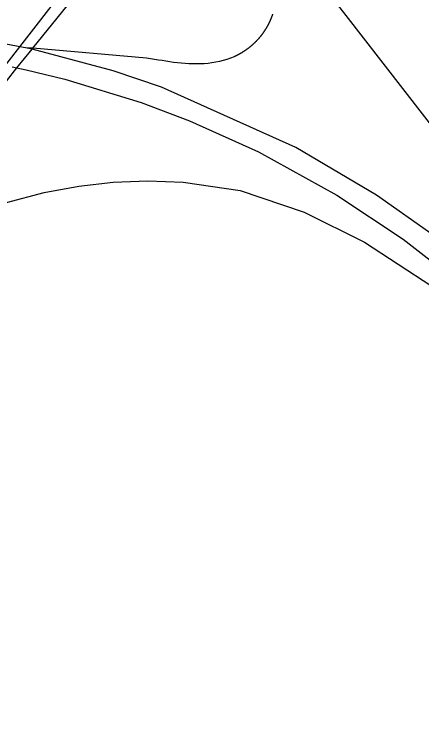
# Model space of a CAD drawing. Extents: x 586326 to 623965, y 4819854 to 4857850.
# Drawn here: x 596691 to 597005, y 4845025 to 4845586 of the extents above; entities that cross this region are included whole.
import ezdxf

# ---------------------------------------------------------------- set-up
doc = ezdxf.new("R2010")
doc.units = 0
doc.layers.add('Major Rds and Hwys', color=7, linetype='Continuous')
doc.layers.add('Municipal Bdry', color=7, linetype='Continuous')

msp = doc.modelspace()

# ---------------------------------------------------------------- linework, layer by layer
at = {"layer": 'Major Rds and Hwys'}
for points in [[(597308.72, 4845036.27), (597250.19, 4845158.22), (597191.11, 4845261.08), (597150.23, 4845322.28), (597058.12, 4845442.36), (597023.17, 4845487.43), (596945.5, 4845587.63), (596912.58, 4845629.49), (596874.71, 4845669.01), (596824.44, 4845710.46)], [(596705, 4845560.03), (596731.5, 4845592.9)], [(596890.29, 4845586.23), (596890.22, 4845586.03), (596890.16, 4845585.84), (596890.09, 4845585.65), (596890.02, 4845585.45), (596889.96, 4845585.26), (596889.89, 4845585.07), (596889.82, 4845584.88), (596889.75, 4845584.69), (596889.68, 4845584.49), (596889.61, 4845584.3), (596889.53, 4845584.11), (596889.46, 4845583.92), (596889.39, 4845583.73), (596889.31, 4845583.54), (596889.24, 4845583.35), (596889.16, 4845583.16), (596889.09, 4845582.97), (596889.01, 4845582.78), (596888.93, 4845582.59), (596888.85, 4845582.4), (596888.78, 4845582.22), (596888.7, 4845582.03), (596888.61, 4845581.84), (596888.53, 4845581.65), (596888.45, 4845581.46), (596888.37, 4845581.28), (596888.29, 4845581.09), (596888.2, 4845580.91), (596888.12, 4845580.72), (596888.03, 4845580.53), (596887.95, 4845580.35), (596887.86, 4845580.16), (596887.77, 4845579.98), (596887.68, 4845579.79), (596887.59, 4845579.61), (596887.51, 4845579.43), (596887.42, 4845579.24), (596887.32, 4845579.06), (596887.23, 4845578.88), (596887.14, 4845578.7), (596887.05, 4845578.51), (596886.95, 4845578.33), (596886.86, 4845578.15), (596886.77, 4845577.97), (596886.67, 4845577.79), (596886.57, 4845577.61), (596886.48, 4845577.43), (596886.38, 4845577.25), (596886.28, 4845577.07), (596886.18, 4845576.89), (596886.08, 4845576.71), (596885.98, 4845576.54), (596885.88, 4845576.36), (596885.78, 4845576.18), (596885.68, 4845576.01), (596885.57, 4845575.83), (596885.47, 4845575.65), (596885.37, 4845575.48), (596885.26, 4845575.3), (596885.16, 4845575.13), (596885.05, 4845574.95), (596884.94, 4845574.78), (596884.84, 4845574.6), (596884.73, 4845574.43), (596884.62, 4845574.26), (596884.51, 4845574.09), (596884.4, 4845573.91), (596884.29, 4845573.74), (596884.18, 4845573.57), (596884.07, 4845573.4), (596883.95, 4845573.23), (596883.84, 4845573.06), (596883.73, 4845572.89), (596883.61, 4845572.72), (596883.5, 4845572.55), (596883.38, 4845572.38), (596883.27, 4845572.22), (596883.15, 4845572.05), (596883.03, 4845571.88), (596882.91, 4845571.71), (596882.79, 4845571.55), (596882.68, 4845571.38), (596882.56, 4845571.22), (596882.43, 4845571.05), (596882.31, 4845570.89), (596882.19, 4845570.72), (596882.07, 4845570.56), (596881.95, 4845570.4), (596881.82, 4845570.23), (596881.7, 4845570.07), (596881.57, 4845569.91), (596881.45, 4845569.75), (596881.32, 4845569.59), (596881.2, 4845569.43), (596881.07, 4845569.27), (596880.94, 4845569.11), (596880.81, 4845568.95), (596880.68, 4845568.79), (596880.55, 4845568.63), (596880.42, 4845568.48), (596880.29, 4845568.32), (596880.16, 4845568.16), (596880.03, 4845568.01), (596879.9, 4845567.85), (596879.76, 4845567.7), (596879.63, 4845567.54), (596879.5, 4845567.39), (596879.36, 4845567.24), (596879.23, 4845567.08), (596879.09, 4845566.93), (596878.95, 4845566.78), (596878.82, 4845566.63), (596878.68, 4845566.48), (596878.54, 4845566.33), (596878.4, 4845566.18), (596878.26, 4845566.03), (596878.12, 4845565.88), (596877.98, 4845565.73), (596877.84, 4845565.58), (596877.7, 4845565.43), (596877.56, 4845565.29), (596877.41, 4845565.14), (596877.27, 4845565), (596877.13, 4845564.85), (596876.98, 4845564.71), (596876.84, 4845564.56), (596876.69, 4845564.42), (596876.55, 4845564.28), (596876.4, 4845564.13), (596876.25, 4845563.99), (596876.11, 4845563.85), (596875.96, 4845563.71), (596875.81, 4845563.57), (596875.66, 4845563.43), (596875.51, 4845563.29), (596875.36, 4845563.15), (596875.21, 4845563.01), (596875.06, 4845562.88), (596874.91, 4845562.74), (596874.76, 4845562.6), (596874.6, 4845562.47), (596874.45, 4845562.33), (596874.3, 4845562.2), (596874.14, 4845562.06), (596873.99, 4845561.93), (596873.83, 4845561.8), (596873.68, 4845561.66), (596873.52, 4845561.53), (596873.37, 4845561.4), (596873.21, 4845561.27), (596873.05, 4845561.14), (596872.89, 4845561.01), (596872.74, 4845560.88), (596872.58, 4845560.75), (596872.42, 4845560.62), (596872.26, 4845560.5), (596872.1, 4845560.37), (596871.94, 4845560.25), (596871.77, 4845560.12), (596871.61, 4845560), (596871.45, 4845559.87), (596871.29, 4845559.75), (596871.13, 4845559.62), (596870.96, 4845559.5), (596870.8, 4845559.38), (596870.63, 4845559.26), (596870.47, 4845559.14), (596870.3, 4845559.02), (596870.14, 4845558.9), (596869.97, 4845558.78), (596869.8, 4845558.66), (596869.64, 4845558.55), (596869.47, 4845558.43), (596869.3, 4845558.31), (596869.13, 4845558.2), (596868.96, 4845558.08), (596868.79, 4845557.97), (596868.62, 4845557.85), (596868.45, 4845557.74), (596868.28, 4845557.63), (596868.11, 4845557.52), (596867.94, 4845557.41), (596867.77, 4845557.3), (596867.6, 4845557.19), (596867.43, 4845557.08), (596867.25, 4845556.97), (596867.08, 4845556.86), (596866.91, 4845556.75), (596866.73, 4845556.65), (596866.56, 4845556.54), (596866.38, 4845556.44), (596866.21, 4845556.33), (596866.03, 4845556.23), (596865.85, 4845556.12), (596865.68, 4845556.02), (596865.5, 4845555.92), (596865.32, 4845555.82), (596865.15, 4845555.72), (596864.97, 4845555.62), (596864.79, 4845555.52), (596864.61, 4845555.42), (596864.43, 4845555.32), (596864.25, 4845555.22), (596864.07, 4845555.13), (596863.89, 4845555.03), (596863.71, 4845554.93), (596863.53, 4845554.84), (596863.35, 4845554.75), (596863.17, 4845554.65), (596862.99, 4845554.56), (596862.8, 4845554.47), (596862.62, 4845554.38), (596862.44, 4845554.29), (596862.25, 4845554.2), (596862.07, 4845554.11), (596861.89, 4845554.02), (596861.7, 4845553.93), (596861.52, 4845553.84), (596861.33, 4845553.76), (596861.15, 4845553.67), (596860.96, 4845553.58), (596860.78, 4845553.5), (596860.59, 4845553.42), (596857.84, 4845552.27), (596855.04, 4845551.27), (596852.19, 4845550.41), (596849.31, 4845549.68), (596846.39, 4845549.09), (596843.46, 4845548.61), (596840.5, 4845548.25), (596837.54, 4845548), (596834.57, 4845547.85), (596831.59, 4845547.79), (596828.62, 4845547.83), (596825.65, 4845547.94), (596822.68, 4845548.13), (596819.71, 4845548.38), (596816.75, 4845548.69), (596813.8, 4845549.05), (596810.85, 4845549.46), (596807.91, 4845549.9), (596804.97, 4845550.37), (596802.04, 4845550.86), (596792.87, 4845552.17), (596705, 4845560.03)], [(596700.69, 4845560.15), (596646.66, 4845570.2), (596592.06, 4845576.57), (596537.16, 4845579.24), (596482.2, 4845578.19), (596428.22, 4845573.52), (596373.9, 4845565.12), (596320.27, 4845553.06), (596267.58, 4845537.41), (596216.07, 4845518.23), (596165.97, 4845495.61), (596117.52, 4845469.66), (596070.93, 4845440.49), (596027.04, 4845408.72), (595984.78, 4845373.58), (595944.99, 4845335.65), (595907.86, 4845295.13)], [(596692.6, 4845544.84), (596704.31, 4845559.17)], [(596705, 4845560.03), (596700.69, 4845560.15)], [(596704.31, 4845559.17), (596700.69, 4845560.15)], [(596704.31, 4845559.17), (596705, 4845560.03)], [(597308.72, 4845036.27), (597223.93, 4845181.63), (597179.91, 4845248.06), (597150.4, 4845285.82), (597107.21, 4845333.82), (597056.47, 4845381.61), (597015.22, 4845414.96), (596970.67, 4845446.34), (596908.41, 4845483.3), (596804.39, 4845529.86), (596767.03, 4845542.51), (596704.31, 4845559.17)], [(596684.49, 4845534.59), (596692.6, 4845544.84)], [(596688.94, 4845545.7), (596692.6, 4845544.84)], [(596692.6, 4845544.84), (596699.66, 4845543.17), (596729.73, 4845536.06), (596788.84, 4845517.93), (596826.01, 4845503.87), (596879.51, 4845479.74), (596939.96, 4845446.38), (596991.21, 4845412.31), (597034.02, 4845379.1), (597079.13, 4845338.56), (597109.88, 4845307.02), (597146.65, 4845264.18), (597183.87, 4845213.55), (597196.02, 4845195), (597234.4, 4845130.97), (597294.86, 4845025.29)], [(596422.33, 4845209.37), (596564.12, 4845357), (596597.51, 4845389.97), (596627.58, 4845412.2), (596654.8, 4845428.05), (596684.69, 4845440.6), (596713.67, 4845448.37), (596740.49, 4845453.39), (596767.08, 4845456.35), (596793.82, 4845457.33), (596821.09, 4845456.31), (596865.22, 4845449.81), (596914.73, 4845433.23), (596961.49, 4845409.96), (597013.57, 4845376), (597062.09, 4845337.01), (597106.67, 4845293.55), (597140.76, 4845254.08), (597177.68, 4845204.58), (597217.04, 4845144.24), (597264.11, 4845064.44), (597294.86, 4845025.29)]]:
    msp.add_lwpolyline(points, dxfattribs=at)
at = {"layer": 'Municipal Bdry'}
msp.add_line((596771.96, 4845660.73), (596613.91, 4845457.38), dxfattribs=at)

doc.saveas('drawing.dxf')
